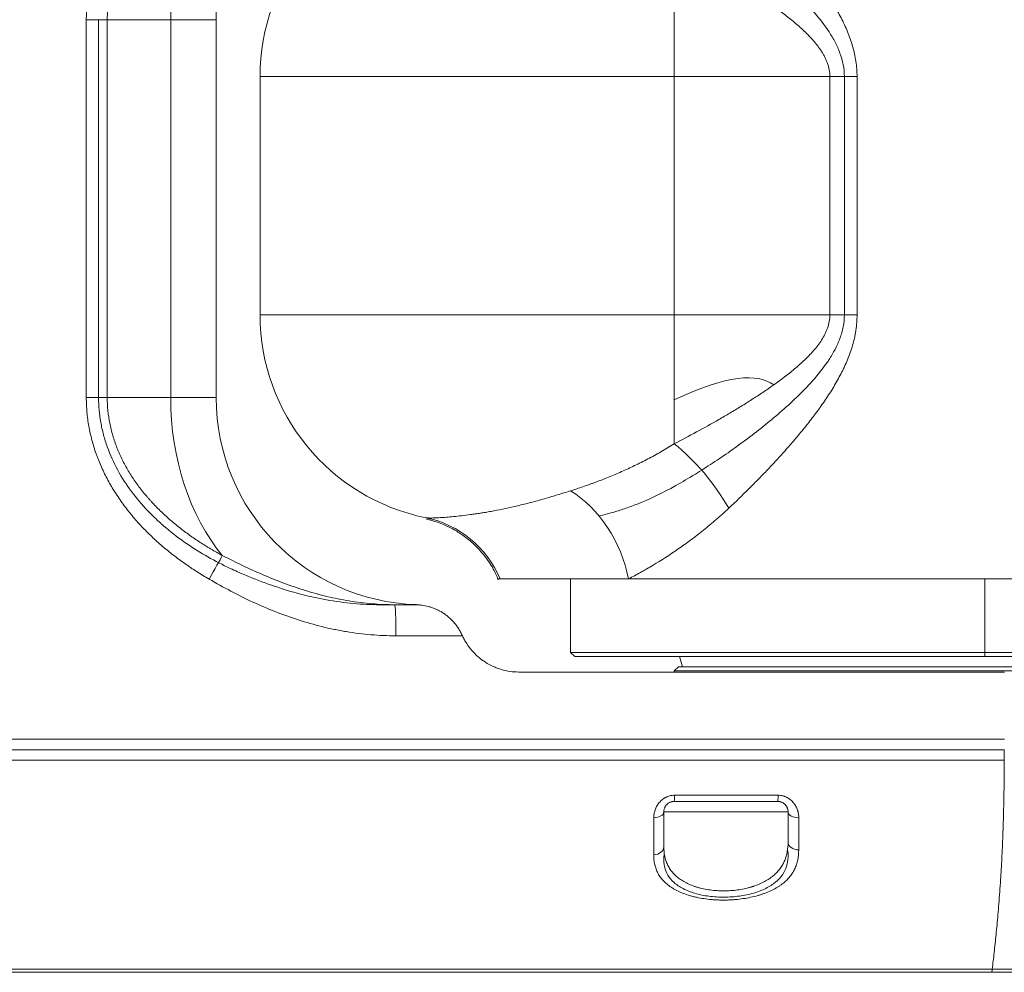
# Model space of a CAD drawing. Header units: millimetres. Extents: x 5437 to 18441, y -4466 to 3128.
# Tile 457 of 497: x 15254 to 15269, y -899 to -884. Entities that reach past the tile are written whole.
import ezdxf

# ---------------------------------------------------------------- set-up
doc = ezdxf.new("R2010")
doc.units = ezdxf.units.MM
doc.layers.add('1轮廓实线层', color=7, linetype='Continuous', lineweight=18)

# ---------------------------------------------------------------- blocks, each defined once
blk = doc.blocks.new('MR07S-930')
at = {"layer": '1轮廓实线层'}
for p, q in [((7061.26, -5728.736), (7061.26, -5716.276)), ((7006.504, -5723.236), (7004.481, -5723.236)), ((7004.481, -5759.736), (7004.481, -5723.236)), ((7005.666, -5759.736), (7005.666, -5723.236)), ((7006.504, -5723.236), (7006.504, -5759.736)), ((7012.629, -5723.236), (7006.504, -5723.236)), ((7017.022, -5723.236), (7012.629, -5723.236)), ((7012.629, -5723.236), (7012.629, -5759.736)), ((7017.022, -5759.736), (7017.022, -5723.236)), ((7021.26, -5728.736), (7021.26, -5751.736)), ((7021.26, -5751.736), (7021.26, -5728.736)), ((7061.26, -5728.736), (7021.26, -5728.736)), ((7076.293, -5728.736), (7061.26, -5728.736)), ((7061.26, -5728.736), (7061.26, -5751.736)), ((7076.293, -5751.736), (7076.293, -5728.736)), ((7076.293, -5728.736), (7078.919, -5728.736)), ((7077.695, -5751.736), (7077.695, -5728.736)), ((7078.919, -5728.736), (7078.919, -5751.736)), ((7021.26, -5751.736), (7061.26, -5751.736)), ((7061.26, -5751.736), (7061.26, -5764.196)), ((7061.26, -5751.736), (7076.293, -5751.736)), ((7076.293, -5751.736), (7078.919, -5751.736)), ((7006.504, -5759.736), (7004.481, -5759.736)), ((7006.504, -5759.736), (7012.629, -5759.736)), ((7017.022, -5759.736), (7012.629, -5759.736)), ((7044.446, -5777.236), (7044.26, -5777.236)), ((7056.85, -5777.236), (7044.446, -5777.236)), ((7051.26, -5777.236), (7051.26, -5784.336)), ((7138.26, -5777.236), (7056.85, -5777.236)), ((7091.26, -5784.336), (7091.26, -5777.236)), ((7032.834, -5779.736), (7036.234, -5779.736)), ((7034.273, -5779.736), (7036.222, -5779.736)), ((7040.806, -5782.736), (7034.379, -5782.736)), ((7051.26, -5784.336), (7051.66, -5784.736)), ((7091.26, -5784.336), (7051.26, -5784.336)), ((7091.26, -5784.736), (7051.66, -5784.736)), ((7061.76, -5784.736), (7062.06, -5785.736)), ((7091.26, -5784.736), (7091.26, -5784.336)), ((7091.26, -5784.336), (7131.26, -5784.336)), ((7091.26, -5784.736), (7130.86, -5784.736)), ((7046.26, -5786.236), (7093.148, -5786.236)), ((7061.26, -5786.136), (7061.66, -5785.736)), ((7061.26, -5786.236), (7061.26, -5786.136)), ((7121.26, -5786.136), (7061.26, -5786.136)), ((7061.66, -5785.736), (7120.86, -5785.736)), ((6890.257, -5793.736), (7093.143, -5793.736)), ((6890.259, -5793.735), (7093.147, -5793.735)), ((7093.143, -5793.736), (7093.143, -5794.736)), ((7093.143, -5794.736), (6890.257, -5794.736)), ((7072.26, -5799.736), (7060.26, -5799.736)), ((7091.981, -5814.921), (6890.304, -5814.921)), ((7091.904, -5815.236), (7107.281, -5815.236))]:
    blk.add_line(p, q, dxfattribs=at)
for centre, start, end in [((7037.022, -5723.236), 113.15582, 180), ((7041.26, -5728.736), 101.51118, 180), ((7041.26, -5751.736), 180, 258.48882), ((7037.022, -5759.736), 180, 268.15867)]:
    blk.add_arc(centre, 20, start, end, dxfattribs=at)
for centre, major_axis, ratio, start_param, end_param in [((7026.771, -5723.236), (0, -20), 0.707107, 3.845978, 4.712389), ((7026.771, -5759.736), (0, 20), 0.707107, 1.570796, 2.437208), ((7061.26, -5770.426), (-6.136, 7.896), 0.439103, 4.383525, 5.22668), ((7049.529, -5777.236), (-3.921, 9.199), 0.703077, 4.421208, 5.507933), ((7035.273, -5781.132), (1.996, 9.799), 0.99506, 5.312673, 6.283185), ((7016.239, -5777.262), (1.507, 2.594), 0.029071, 4.729269, 5.807338), ((7034.273, -5782.736), (0, 3), 0.035154, 4.712389, 6.283185), ((7061.26, -5797.736), (0, 1), 0.037459, 3.141593, 4.30311), ((7071.26, -5797.736), (0, -1), 0.038314, 0, 1.161517), ((7059.26, -5799.736), (-1, 0), 0.569491, 1.601462, 3.141593), ((7073.26, -5799.736), (-1, 0), 0.569508, 0, 1.602447), ((7073.26, -5802.658), (-1, 0), 0.75218, 0, 1.596178), ((7059.26, -5803.108), (-1, 0), 0.772383, 1.594501, 3.141593)]:
    blk.add_ellipse(centre, major_axis=major_axis, ratio=ratio, start_param=start_param, end_param=end_param, dxfattribs=at)
for points, knots in [([(7004.481, -5723.236), (7004.481, -5723.002), (7004.486, -5722.769), (7004.501, -5722.419), (7004.508, -5722.303), (7004.523, -5722.07), (7004.533, -5721.953), (7004.584, -5721.373), (7004.646, -5720.914), (7004.807, -5720.006), (7004.907, -5719.556), (7005.144, -5718.667), (7005.282, -5718.226), (7005.514, -5717.573), (7005.638, -5717.248), (7005.771, -5716.925), (7005.839, -5716.765), (7005.885, -5716.657), (7006.121, -5716.125), (7006.352, -5715.658), (7006.792, -5714.847), (7007.025, -5714.45), (7007.519, -5713.674), (7007.779, -5713.294), (7008.324, -5712.552), (7008.609, -5712.188), (7009.054, -5711.655), (7009.206, -5711.479), (7009.399, -5711.262), (7009.438, -5711.219), (7009.515, -5711.132), (7009.633, -5711.003), (7009.751, -5710.876), (7010.148, -5710.454), (7010.474, -5710.127), (7011.141, -5709.492), (7011.483, -5709.185), (7012.18, -5708.588), (7012.536, -5708.298), (7013.262, -5707.736), (7013.631, -5707.464), (7014.76, -5706.671), (7015.538, -5706.175), (7016.34, -5705.71)], [0, 0, 0, 0, 0.03125, 0.03125, 0.046875, 0.046875, 0.0625, 0.0625, 0.125, 0.125, 0.1875, 0.1875, 0.25, 0.25, 0.28125, 0.296875, 0.296875, 0.304688, 0.3125, 0.375, 0.375, 0.4375, 0.4375, 0.5, 0.5, 0.5625, 0.5625, 0.59375, 0.59375, 0.601563, 0.601563, 0.609375, 0.625, 0.625, 0.6875, 0.6875, 0.75, 0.75, 0.8125, 0.8125, 0.875, 0.875, 1, 1, 1, 1]), ([(7017.613, -5707.996), (7016.885, -5708.388), (7016.176, -5708.806), (7015.144, -5709.476), (7014.805, -5709.706), (7014.138, -5710.182), (7013.81, -5710.427), (7013.166, -5710.934), (7012.85, -5711.195), (7012.23, -5711.735), (7011.927, -5712.014), (7011.482, -5712.446), (7011.335, -5712.592), (7011.118, -5712.816), (7011.047, -5712.891), (7010.904, -5713.042), (7010.552, -5713.421), (7010.215, -5713.812), (7009.699, -5714.454), (7009.451, -5714.782), (7008.98, -5715.455), (7008.756, -5715.8), (7008.334, -5716.508), (7008.136, -5716.871), (7007.905, -5717.337), (7007.86, -5717.431), (7007.794, -5717.572), (7007.772, -5717.62), (7007.728, -5717.715), (7007.621, -5717.952), (7007.521, -5718.191), (7007.294, -5718.769), (7007.159, -5719.159), (7006.926, -5719.948), (7006.828, -5720.348), (7006.668, -5721.158), (7006.607, -5721.568), (7006.561, -5722.035), (7006.556, -5722.087), (7006.547, -5722.191), (7006.543, -5722.243), (7006.531, -5722.4), (7006.512, -5722.713), (7006.504, -5723.027), (7006.504, -5723.236)], [0, 0, 0, 0, 0.125, 0.125, 0.1875, 0.1875, 0.25, 0.25, 0.3125, 0.3125, 0.375, 0.375, 0.40625, 0.40625, 0.421875, 0.421875, 0.4375, 0.5, 0.5, 0.5625, 0.5625, 0.625, 0.625, 0.6875, 0.6875, 0.703125, 0.703125, 0.710937, 0.710937, 0.71875, 0.75, 0.75, 0.8125, 0.8125, 0.875, 0.875, 0.9375, 0.9375, 0.945312, 0.945312, 0.953125, 0.953125, 0.96875, 1, 1, 1, 1]), ([(7066.523, -5710.046), (7067.18, -5710.665), (7067.836, -5711.299), (7068.653, -5712.112), (7068.816, -5712.275), (7069.142, -5712.604), (7069.304, -5712.769), (7069.792, -5713.269), (7070.115, -5713.605), (7070.757, -5714.284), (7071.076, -5714.627), (7071.71, -5715.321), (7072.024, -5715.672), (7072.647, -5716.382), (7072.955, -5716.742), (7073.564, -5717.47), (7073.865, -5717.839), (7074.458, -5718.589), (7074.749, -5718.969), (7075.32, -5719.743), (7075.6, -5720.136), (7076.143, -5720.94), (7076.407, -5721.351), (7076.724, -5721.877), (7076.787, -5721.982), (7076.91, -5722.195), (7076.971, -5722.302), (7077.151, -5722.623), (7077.268, -5722.839), (7077.604, -5723.494), (7077.812, -5723.939), (7078.093, -5724.622), (7078.181, -5724.853), (7078.304, -5725.203), (7078.363, -5725.379), (7078.418, -5725.557), (7078.455, -5725.676), (7078.472, -5725.736), (7078.627, -5726.275), (7078.735, -5726.76), (7078.881, -5727.739), (7078.919, -5728.235), (7078.919, -5728.736)], [0, 0, 0, 0, 0.125, 0.125, 0.15625, 0.15625, 0.1875, 0.1875, 0.25, 0.25, 0.3125, 0.3125, 0.375, 0.375, 0.4375, 0.4375, 0.5, 0.5, 0.5625, 0.5625, 0.625, 0.625, 0.6875, 0.6875, 0.703125, 0.703125, 0.71875, 0.71875, 0.75, 0.75, 0.8125, 0.8125, 0.84375, 0.84375, 0.859375, 0.867187, 0.867187, 0.875, 0.875, 0.9375, 0.9375, 1, 1, 1, 1]), ([(7077.695, -5728.736), (7077.695, -5727.947), (7077.54, -5727.193), (7077.139, -5726.098), (7076.978, -5725.744), (7076.623, -5725.064), (7076.427, -5724.736), (7075.802, -5723.781), (7075.33, -5723.177), (7074.346, -5722.037), (7073.833, -5721.5), (7072.256, -5719.949), (7071.156, -5718.999), (7069.481, -5717.649), (7068.917, -5717.212), (7067.786, -5716.365), (7067.222, -5715.956), (7065.537, -5714.774), (7064.422, -5714.041), (7062.626, -5712.936), (7061.935, -5712.53), (7061.251, -5712.147)], [0, 0, 0, 0, 0.08878, 0.08878, 0.133171, 0.133171, 0.177561, 0.177561, 0.266341, 0.266341, 0.355122, 0.355122, 0.532683, 0.532683, 0.621463, 0.621463, 0.710244, 0.710244, 0.887805, 0.887805, 1, 1, 1, 1]), ([(7076.293, -5728.736), (7076.293, -5728.295), (7076.213, -5727.87), (7076.051, -5727.405), (7076.032, -5727.353), (7075.993, -5727.251), (7075.931, -5727.099), (7075.861, -5726.951), (7075.787, -5726.804), (7075.762, -5726.756), (7075.71, -5726.659), (7075.683, -5726.612), (7075.602, -5726.471), (7075.546, -5726.378), (7075.371, -5726.106), (7075.247, -5725.932), (7074.988, -5725.592), (7074.852, -5725.427), (7074.572, -5725.105), (7074.427, -5724.948), (7074.13, -5724.641), (7073.978, -5724.49), (7073.784, -5724.306), (7073.745, -5724.269), (7073.667, -5724.196), (7073.627, -5724.159), (7073.509, -5724.051), (7073.429, -5723.979), (7073.189, -5723.766), (7073.028, -5723.628), (7072.539, -5723.219), (7072.207, -5722.956), (7071.536, -5722.444), (7071.196, -5722.196), (7070.511, -5721.71), (7070.166, -5721.473), (7069.471, -5721.008), (7069.121, -5720.779), (7068.418, -5720.331), (7068.065, -5720.11), (7067.357, -5719.675), (7067.001, -5719.461), (7066.288, -5719.039), (7065.931, -5718.831), (7065.394, -5718.522), (7065.214, -5718.42), (7064.855, -5718.216), (7064.676, -5718.115), (7064.136, -5717.814), (7063.777, -5717.616), (7062.698, -5717.029), (7061.979, -5716.648), (7061.26, -5716.276)], [0, 0, 0, 0, 0.0625, 0.0625, 0.070313, 0.070313, 0.078125, 0.09375, 0.09375, 0.101563, 0.101563, 0.109375, 0.109375, 0.125, 0.125, 0.15625, 0.15625, 0.1875, 0.1875, 0.21875, 0.21875, 0.25, 0.25, 0.257813, 0.257813, 0.265625, 0.265625, 0.28125, 0.28125, 0.3125, 0.3125, 0.375, 0.375, 0.4375, 0.4375, 0.5, 0.5, 0.5625, 0.5625, 0.625, 0.625, 0.6875, 0.6875, 0.75, 0.75, 0.78125, 0.78125, 0.8125, 0.8125, 0.875, 0.875, 1, 1, 1, 1]), ([(7061.26, -5764.196), (7061.98, -5763.823), (7062.699, -5763.442), (7064.136, -5762.66), (7064.853, -5762.26), (7065.926, -5761.644), (7066.283, -5761.436), (7066.995, -5761.014), (7067.351, -5760.8), (7068.06, -5760.365), (7068.413, -5760.144), (7069.117, -5759.695), (7069.468, -5759.466), (7070.166, -5758.999), (7070.513, -5758.76), (7071.03, -5758.394), (7071.201, -5758.27), (7071.457, -5758.082), (7071.543, -5758.019), (7071.713, -5757.892), (7071.798, -5757.828), (7072.22, -5757.506), (7072.553, -5757.242), (7073.042, -5756.832), (7073.203, -5756.693), (7073.522, -5756.41), (7073.679, -5756.266), (7073.988, -5755.972), (7074.139, -5755.821), (7074.362, -5755.59), (7074.436, -5755.512), (7074.581, -5755.354), (7074.653, -5755.274), (7074.864, -5755.03), (7075, -5754.864), (7075.259, -5754.524), (7075.382, -5754.35), (7075.611, -5753.99), (7075.718, -5753.805), (7075.863, -5753.517), (7075.909, -5753.419), (7075.973, -5753.27), (7075.993, -5753.219), (7076.033, -5753.118), (7076.052, -5753.066), (7076.213, -5752.602), (7076.293, -5752.176), (7076.293, -5751.736)], [0, 0, 0, 0, 0.125, 0.125, 0.25, 0.25, 0.3125, 0.3125, 0.375, 0.375, 0.4375, 0.4375, 0.5, 0.5, 0.5625, 0.5625, 0.59375, 0.59375, 0.609375, 0.609375, 0.625, 0.625, 0.6875, 0.6875, 0.71875, 0.71875, 0.75, 0.75, 0.78125, 0.78125, 0.796875, 0.796875, 0.8125, 0.8125, 0.84375, 0.84375, 0.875, 0.875, 0.90625, 0.90625, 0.921875, 0.921875, 0.929687, 0.929687, 0.9375, 0.9375, 1, 1, 1, 1]), ([(7061.421, -5768.229), (7062.042, -5767.879), (7062.669, -5767.509), (7063.856, -5766.779), (7064.413, -5766.425), (7065.536, -5765.686), (7066.104, -5765.301), (7067.798, -5764.111), (7068.923, -5763.272), (7071.142, -5761.485), (7072.238, -5760.538), (7073.818, -5758.988), (7074.333, -5758.449), (7075.323, -5757.303), (7075.793, -5756.703), (7076.422, -5755.745), (7076.619, -5755.415), (7076.978, -5754.729), (7077.137, -5754.377), (7077.404, -5753.653), (7077.511, -5753.281), (7077.658, -5752.511), (7077.695, -5752.123), (7077.695, -5751.736)], [0, 0, 0, 0, 0.102769, 0.102769, 0.192497, 0.192497, 0.282224, 0.282224, 0.46168, 0.46168, 0.641136, 0.641136, 0.730863, 0.730863, 0.820591, 0.820591, 0.865455, 0.865455, 0.910319, 0.910319, 0.955183, 0.955183, 1, 1, 1, 1]), ([(7078.919, -5751.736), (7078.919, -5752.236), (7078.881, -5752.731), (7078.789, -5753.346), (7078.769, -5753.469), (7078.724, -5753.714), (7078.699, -5753.836), (7078.619, -5754.2), (7078.557, -5754.44), (7078.352, -5755.152), (7078.188, -5755.616), (7077.908, -5756.299), (7077.809, -5756.525), (7077.654, -5756.86), (7077.601, -5756.971), (7077.492, -5757.193), (7077.437, -5757.303), (7077.156, -5757.851), (7076.915, -5758.278), (7076.411, -5759.115), (7076.147, -5759.525), (7075.739, -5760.13), (7075.6, -5760.33), (7075.389, -5760.628), (7075.318, -5760.727), (7075.176, -5760.924), (7075.104, -5761.022), (7074.744, -5761.51), (7074.45, -5761.893), (7073.854, -5762.646), (7073.552, -5763.016), (7072.941, -5763.747), (7072.632, -5764.107), (7072.009, -5764.817), (7071.695, -5765.167), (7071.062, -5765.86), (7070.744, -5766.202), (7070.104, -5766.879), (7069.782, -5767.213), (7069.136, -5767.874), (7068.812, -5768.202), (7067.836, -5769.173), (7067.181, -5769.806), (7066.523, -5770.426)], [0, 0, 0, 0, 0.0625, 0.0625, 0.078125, 0.078125, 0.09375, 0.09375, 0.125, 0.125, 0.1875, 0.1875, 0.21875, 0.21875, 0.234375, 0.234375, 0.25, 0.25, 0.3125, 0.3125, 0.375, 0.375, 0.40625, 0.40625, 0.421875, 0.421875, 0.4375, 0.4375, 0.5, 0.5, 0.5625, 0.5625, 0.625, 0.625, 0.6875, 0.6875, 0.75, 0.75, 0.8125, 0.8125, 0.875, 0.875, 1, 1, 1, 1]), ([(7016.34, -5777.262), (7015.939, -5777.029), (7015.542, -5776.788), (7015.053, -5776.476), (7014.956, -5776.413), (7014.762, -5776.286), (7014.472, -5776.094), (7014.186, -5775.898), (7013.62, -5775.499), (7013.249, -5775.226), (7012.522, -5774.662), (7012.166, -5774.372), (7011.469, -5773.775), (7011.128, -5773.468), (7010.463, -5772.834), (7010.139, -5772.509), (7009.507, -5771.837), (7009.2, -5771.491), (7008.828, -5771.046), (7008.755, -5770.956), (7008.645, -5770.82), (7008.608, -5770.775), (7008.536, -5770.684), (7008.356, -5770.456), (7008.18, -5770.225), (7007.77, -5769.664), (7007.509, -5769.283), (7007.015, -5768.504), (7006.781, -5768.107), (7006.343, -5767.295), (7006.138, -5766.881), (7005.855, -5766.246), (7005.764, -5766.033), (7005.634, -5765.708), (7005.592, -5765.599), (7005.509, -5765.381), (7005.469, -5765.272), (7005.275, -5764.725), (7005.138, -5764.284), (7004.902, -5763.394), (7004.803, -5762.946), (7004.643, -5762.042), (7004.583, -5761.586), (7004.501, -5760.667), (7004.481, -5760.203), (7004.481, -5759.736)], [0, 0, 0, 0, 0.0625, 0.0625, 0.078125, 0.078125, 0.09375, 0.125, 0.125, 0.1875, 0.1875, 0.25, 0.25, 0.3125, 0.3125, 0.375, 0.375, 0.4375, 0.4375, 0.453125, 0.453125, 0.460937, 0.460937, 0.46875, 0.5, 0.5, 0.5625, 0.5625, 0.625, 0.625, 0.6875, 0.6875, 0.71875, 0.71875, 0.734375, 0.734375, 0.75, 0.75, 0.8125, 0.8125, 0.875, 0.875, 0.9375, 0.9375, 1, 1, 1, 1]), ([(7005.666, -5759.736), (7005.666, -5760.534), (7005.735, -5761.329), (7005.946, -5762.528), (7006.036, -5762.933), (7006.248, -5763.726), (7006.37, -5764.116), (7006.783, -5765.269), (7007.121, -5766.014), (7007.912, -5767.461), (7008.358, -5768.15), (7009.329, -5769.456), (7009.856, -5770.075), (7010.701, -5770.961), (7010.992, -5771.248), (7011.591, -5771.809), (7011.899, -5772.082), (7013.465, -5773.4), (7014.806, -5774.313), (7016.924, -5775.516), (7017.647, -5775.889), (7018.619, -5776.344), (7018.852, -5776.449), (7019.087, -5776.553)], [0, 0, 0, 0, 0.105501, 0.105501, 0.159302, 0.159302, 0.213103, 0.213103, 0.320706, 0.320706, 0.428309, 0.428309, 0.535912, 0.535912, 0.589713, 0.589713, 0.643514, 0.643514, 0.85872, 0.85872, 0.966323, 0.966323, 1, 1, 1, 1]), ([(7006.504, -5759.736), (7006.504, -5760.155), (7006.525, -5760.57), (7006.606, -5761.391), (7006.665, -5761.798), (7006.823, -5762.603), (7006.921, -5763.002), (7007.152, -5763.792), (7007.286, -5764.183), (7007.476, -5764.667), (7007.516, -5764.764), (7007.596, -5764.957), (7007.637, -5765.053), (7007.764, -5765.338), (7007.852, -5765.526), (7008.127, -5766.084), (7008.324, -5766.446), (7008.746, -5767.154), (7008.969, -5767.5), (7009.441, -5768.176), (7009.689, -5768.506), (7010.079, -5768.99), (7010.212, -5769.15), (7010.415, -5769.387), (7010.483, -5769.465), (7010.621, -5769.621), (7010.69, -5769.698), (7011.04, -5770.08), (7011.327, -5770.376), (7011.917, -5770.949), (7012.219, -5771.227), (7012.837, -5771.766), (7013.153, -5772.028), (7013.797, -5772.535), (7014.125, -5772.781), (7014.793, -5773.258), (7015.133, -5773.489), (7015.651, -5773.825), (7015.913, -5773.991), (7016.177, -5774.153), (7016.354, -5774.26), (7016.443, -5774.313), (7016.888, -5774.576), (7017.249, -5774.78), (7017.613, -5774.976)], [0, 0, 0, 0, 0.0625, 0.0625, 0.125, 0.125, 0.1875, 0.1875, 0.25, 0.25, 0.265625, 0.265625, 0.28125, 0.28125, 0.3125, 0.3125, 0.375, 0.375, 0.4375, 0.4375, 0.5, 0.5, 0.53125, 0.53125, 0.546875, 0.546875, 0.5625, 0.5625, 0.625, 0.625, 0.6875, 0.6875, 0.75, 0.75, 0.8125, 0.8125, 0.875, 0.875, 0.90625, 0.921875, 0.921875, 0.9375, 0.9375, 1, 1, 1, 1]), ([(7051.255, -5768.736), (7051.648, -5768.611), (7052.047, -5768.479), (7052.653, -5768.27), (7052.856, -5768.199), (7053.163, -5768.089), (7053.266, -5768.051), (7053.471, -5767.976), (7053.985, -5767.786), (7054.503, -5767.584), (7055.335, -5767.246), (7055.754, -5767.069), (7056.594, -5766.698), (7057.015, -5766.504), (7057.861, -5766.098), (7058.285, -5765.885), (7059.134, -5765.44), (7059.559, -5765.208), (7060.41, -5764.72), (7060.835, -5764.464), (7061.26, -5764.196)], [0, 0, 0, 0, 0.125, 0.125, 0.1875, 0.1875, 0.21875, 0.21875, 0.25, 0.375, 0.375, 0.5, 0.5, 0.625, 0.625, 0.75, 0.75, 0.875, 0.875, 1, 1, 1, 1]), ([(7054.002, -5771.166), (7054.43, -5771.067), (7054.869, -5770.953), (7055.687, -5770.716), (7056.062, -5770.598), (7056.827, -5770.339), (7057.218, -5770.197), (7058.859, -5769.557), (7060.134, -5768.959), (7061.421, -5768.229)], [0, 0, 0, 0, 0.191813, 0.191813, 0.348777, 0.348777, 0.505741, 0.505741, 1, 1, 1, 1]), ([(7037.269, -5771.334), (7037.318, -5771.344), (7037.383, -5771.351), (7037.487, -5771.356), (7037.509, -5771.357), (7037.555, -5771.359), (7037.627, -5771.361), (7037.708, -5771.362), (7037.883, -5771.361), (7038.15, -5771.355), (7038.481, -5771.339), (7038.844, -5771.317), (7039.041, -5771.304), (7039.467, -5771.27), (7039.695, -5771.25), (7040.183, -5771.203), (7040.442, -5771.176), (7040.991, -5771.113), (7041.28, -5771.077), (7041.661, -5771.026), (7041.738, -5771.015), (7041.893, -5770.993), (7042.13, -5770.959), (7042.373, -5770.922), (7042.622, -5770.883), (7042.706, -5770.869), (7042.875, -5770.842), (7042.96, -5770.828), (7043.219, -5770.784), (7043.394, -5770.753), (7043.928, -5770.656), (7044.296, -5770.585), (7045.053, -5770.429), (7045.443, -5770.343), (7046.246, -5770.157), (7046.659, -5770.056), (7047.509, -5769.838), (7047.946, -5769.721), (7048.845, -5769.469), (7049.307, -5769.335), (7050.259, -5769.048), (7050.75, -5768.896), (7051.255, -5768.736)], [0, 0, 0, 0, 0.0625, 0.0625, 0.078125, 0.078125, 0.09375, 0.125, 0.125, 0.1875, 0.25, 0.25, 0.3125, 0.3125, 0.375, 0.375, 0.4375, 0.4375, 0.5, 0.5, 0.515625, 0.515625, 0.53125, 0.5625, 0.5625, 0.578125, 0.578125, 0.59375, 0.59375, 0.625, 0.625, 0.6875, 0.6875, 0.75, 0.75, 0.8125, 0.8125, 0.875, 0.875, 0.9375, 0.9375, 1, 1, 1, 1]), ([(7066.523, -5770.426), (7066.123, -5770.804), (7065.719, -5771.167), (7064.91, -5771.869), (7064.504, -5772.207), (7063.69, -5772.86), (7063.282, -5773.174), (7062.467, -5773.78), (7062.059, -5774.072), (7060.837, -5774.916), (7060.024, -5775.436), (7059.018, -5776.037), (7058.817, -5776.155), (7058.567, -5776.299), (7058.517, -5776.328), (7058.417, -5776.385), (7058.267, -5776.47), (7057.722, -5776.776), (7057.234, -5777.037), (7056.85, -5777.236)], [0, 0, 0, 0, 0.125, 0.125, 0.25, 0.25, 0.375, 0.375, 0.5, 0.5, 0.75, 0.75, 0.8125, 0.8125, 0.828125, 0.828125, 0.84375, 0.875, 1, 1, 1, 1]), ([(7037.343, -5771.475), (7037.347, -5771.475), (7037.378, -5771.482), (7037.558, -5771.521), (7037.891, -5771.607), (7038.388, -5771.761), (7039.07, -5772.021), (7039.933, -5772.436), (7040.929, -5773.056), (7041.974, -5773.911), (7042.965, -5774.995), (7043.754, -5776.148), (7044.126, -5776.964), (7044.261, -5777.318)], [0, 0, 0, 0, 0.036292, 0.131585, 0.210549, 0.282572, 0.353465, 0.436501, 0.539171, 0.652978, 0.775564, 0.906316, 1, 1, 1, 1]), ([(7017.613, -5774.976), (7018.262, -5775.308), (7018.913, -5775.632), (7020.225, -5776.257), (7020.885, -5776.558), (7022.217, -5777.13), (7022.888, -5777.401), (7024.244, -5777.907), (7024.929, -5778.142), (7026.314, -5778.57), (7027.014, -5778.764), (7028.432, -5779.103), (7029.15, -5779.249), (7030.241, -5779.429), (7030.605, -5779.482), (7031.335, -5779.573), (7031.701, -5779.611), (7032.8, -5779.704), (7033.535, -5779.736), (7034.273, -5779.736)], [0, 0, 0, 0, 0.125, 0.125, 0.25, 0.25, 0.375, 0.375, 0.5, 0.5, 0.625, 0.625, 0.75, 0.75, 0.8125, 0.8125, 0.875, 0.875, 1, 1, 1, 1]), ([(7019.087, -5776.553), (7019.465, -5776.719), (7019.845, -5776.88), (7021.034, -5777.367), (7021.847, -5777.674), (7024.31, -5778.511), (7025.982, -5778.959), (7028.547, -5779.421), (7029.413, -5779.54), (7031.139, -5779.698), (7031.988, -5779.737), (7032.834, -5779.736)], [0, 0, 0, 0, 0.086787, 0.086787, 0.27038, 0.27038, 0.637566, 0.637566, 0.821159, 0.821159, 1, 1, 1, 1]), ([(7034.379, -5782.736), (7033.575, -5782.736), (7032.773, -5782.701), (7031.177, -5782.566), (7030.381, -5782.466), (7029.49, -5782.317), (7029.391, -5782.3), (7029.193, -5782.266), (7028.897, -5782.212), (7028.21, -5782.077), (7027.627, -5781.945), (7026.47, -5781.661), (7025.709, -5781.444), (7024.206, -5780.961), (7023.464, -5780.695), (7021.998, -5780.117), (7021.273, -5779.805), (7019.84, -5779.141), (7019.131, -5778.789), (7017.726, -5778.05), (7017.03, -5777.663), (7016.34, -5777.262)], [0, 0, 0, 0, 0.125, 0.125, 0.25, 0.25, 0.265625, 0.265625, 0.28125, 0.3125, 0.375, 0.375, 0.5, 0.5, 0.625, 0.625, 0.75, 0.75, 0.875, 0.875, 1, 1, 1, 1]), ([(7040.785, -5782.69), (7040.729, -5782.565), (7040.668, -5782.443), (7040.538, -5782.207), (7040.469, -5782.093), (7040.359, -5781.926), (7040.321, -5781.871), (7040.263, -5781.791), (7040.243, -5781.764), (7040.204, -5781.711), (7040.184, -5781.685), (7040.082, -5781.555), (7039.998, -5781.456), (7039.826, -5781.268), (7039.738, -5781.178), (7039.556, -5781.007), (7039.463, -5780.926), (7039.32, -5780.811), (7039.272, -5780.773), (7039.174, -5780.7), (7039.125, -5780.664), (7038.977, -5780.562), (7038.878, -5780.498), (7038.677, -5780.378), (7038.575, -5780.323), (7038.37, -5780.219), (7038.267, -5780.172), (7038.058, -5780.084), (7037.953, -5780.043), (7037.793, -5779.989), (7037.74, -5779.971), (7037.632, -5779.938), (7037.579, -5779.923), (7037.31, -5779.85), (7037.094, -5779.808), (7036.768, -5779.765), (7036.66, -5779.754), (7036.496, -5779.743), (7036.414, -5779.739), (7036.318, -5779.737), (7036.277, -5779.736), (7036.25, -5779.736), (7036.236, -5779.736), (7036.222, -5779.736)], [0, 0, 0, 0, 0.0625, 0.0625, 0.125, 0.125, 0.15625, 0.15625, 0.171875, 0.171875, 0.1875, 0.1875, 0.25, 0.25, 0.3125, 0.3125, 0.375, 0.375, 0.40625, 0.40625, 0.4375, 0.4375, 0.5, 0.5, 0.5625, 0.5625, 0.625, 0.625, 0.6875, 0.6875, 0.71875, 0.71875, 0.75, 0.75, 0.875, 0.875, 0.9375, 0.9375, 0.96875, 0.984375, 0.992187, 0.992187, 1, 1, 1, 1]), ([(7036.263, -5779.735), (7036.272, -5779.735), (7036.281, -5779.734), (7036.309, -5779.733), (7036.341, -5779.73), (7036.371, -5779.727), (7036.377, -5779.726), (7036.378, -5779.726), (7036.378, -5779.726), (7036.378, -5779.726)], [0, 0, 0, 0, 0.124266, 0.124266, 0.409952, 0.695638, 0.981323, 0.981323, 1, 1, 1, 1]), ([(7046.26, -5786.236), (7045.972, -5786.236), (7045.688, -5786.215), (7045.126, -5786.135), (7044.849, -5786.075), (7044.507, -5785.974), (7044.438, -5785.953), (7044.302, -5785.908), (7044.234, -5785.884), (7044.033, -5785.809), (7043.901, -5785.754), (7043.512, -5785.577), (7043.263, -5785.442), (7042.904, -5785.212), (7042.787, -5785.131), (7042.615, -5785.002), (7042.558, -5784.958), (7042.446, -5784.868), (7042.391, -5784.822), (7042.12, -5784.589), (7041.919, -5784.388), (7041.547, -5783.96), (7041.376, -5783.732), (7041.181, -5783.431), (7041.143, -5783.37), (7041.069, -5783.246), (7041.034, -5783.184), (7040.93, -5782.995), (7040.866, -5782.867), (7040.806, -5782.736)], [0, 0, 0, 0, 0.125, 0.125, 0.25, 0.25, 0.28125, 0.28125, 0.3125, 0.3125, 0.375, 0.375, 0.5, 0.5, 0.5625, 0.5625, 0.59375, 0.59375, 0.625, 0.625, 0.75, 0.75, 0.875, 0.875, 0.90625, 0.90625, 0.9375, 0.9375, 1, 1, 1, 1]), ([(7093.143, -5794.736), (7093.143, -5794.879), (7093.14, -5795.424), (7093.132, -5796.362), (7093.117, -5797.526), (7093.098, -5798.648), (7093.074, -5799.716), (7093.046, -5800.724), (7093.015, -5801.67), (7092.982, -5802.556), (7092.946, -5803.386), (7092.908, -5804.166), (7092.856, -5805.146), (7092.788, -5806.27), (7092.704, -5807.495), (7092.617, -5808.62), (7092.528, -5809.667), (7092.439, -5810.65), (7092.348, -5811.58), (7092.257, -5812.467), (7092.135, -5813.599), (7092.043, -5814.401), (7091.981, -5814.921)], [0, 0, 0, 0, 0.011689, 0.044645, 0.077604, 0.110562, 0.143521, 0.176475, 0.209433, 0.242384, 0.275337, 0.308285, 0.341234, 0.407114, 0.472993, 0.538871, 0.604749, 0.670625, 0.736501, 0.802377, 0.868252, 1, 1, 1, 1]), ([(7061.294, -5798.134), (7061.22, -5798.134), (7061.145, -5798.138), (7061.034, -5798.152), (7060.998, -5798.158), (7060.925, -5798.171), (7060.889, -5798.179), (7060.782, -5798.205), (7060.712, -5798.227), (7060.576, -5798.278), (7060.509, -5798.307), (7060.428, -5798.349), (7060.411, -5798.358), (7060.379, -5798.375), (7060.332, -5798.402), (7060.286, -5798.431), (7060.196, -5798.49), (7060.139, -5798.532), (7060.03, -5798.622), (7059.979, -5798.67), (7059.905, -5798.744), (7059.881, -5798.77), (7059.834, -5798.822), (7059.812, -5798.849), (7059.746, -5798.93), (7059.706, -5798.985), (7059.631, -5799.097), (7059.597, -5799.155), (7059.534, -5799.272), (7059.505, -5799.332), (7059.453, -5799.453), (7059.43, -5799.514), (7059.369, -5799.696), (7059.34, -5799.818), (7059.301, -5800.061), (7059.291, -5800.183), (7059.291, -5800.305)], [0, 0, 0, 0, 0.0625, 0.0625, 0.09375, 0.09375, 0.125, 0.125, 0.1875, 0.1875, 0.25, 0.25, 0.265625, 0.265625, 0.28125, 0.3125, 0.3125, 0.375, 0.375, 0.4375, 0.4375, 0.46875, 0.46875, 0.5, 0.5, 0.5625, 0.5625, 0.625, 0.625, 0.6875, 0.6875, 0.75, 0.75, 0.875, 0.875, 1, 1, 1, 1]), ([(7060.26, -5799.736), (7060.26, -5799.688), (7060.263, -5799.639), (7060.278, -5799.539), (7060.289, -5799.489), (7060.314, -5799.412), (7060.323, -5799.386), (7060.339, -5799.347), (7060.344, -5799.334), (7060.356, -5799.307), (7060.363, -5799.294), (7060.396, -5799.229), (7060.428, -5799.177), (7060.487, -5799.101), (7060.508, -5799.075), (7060.543, -5799.038), (7060.556, -5799.026), (7060.581, -5799.002), (7060.594, -5798.99), (7060.634, -5798.955), (7060.663, -5798.933), (7060.724, -5798.891), (7060.757, -5798.871), (7060.808, -5798.843), (7060.826, -5798.835), (7060.862, -5798.818), (7060.88, -5798.811), (7060.936, -5798.789), (7060.974, -5798.777), (7061.034, -5798.762), (7061.054, -5798.757), (7061.095, -5798.749), (7061.115, -5798.746), (7061.177, -5798.738), (7061.218, -5798.736), (7061.26, -5798.736)], [0, 0, 0, 0, 0.125, 0.125, 0.25, 0.25, 0.3125, 0.3125, 0.34375, 0.34375, 0.375, 0.375, 0.5, 0.5, 0.5625, 0.5625, 0.59375, 0.59375, 0.625, 0.625, 0.6875, 0.6875, 0.75, 0.75, 0.78125, 0.78125, 0.8125, 0.8125, 0.875, 0.875, 0.90625, 0.90625, 0.9375, 0.9375, 1, 1, 1, 1]), ([(7071.26, -5798.736), (7071.303, -5798.736), (7071.345, -5798.739), (7071.427, -5798.749), (7071.468, -5798.757), (7071.527, -5798.772), (7071.547, -5798.778), (7071.585, -5798.79), (7071.604, -5798.797), (7071.659, -5798.818), (7071.694, -5798.834), (7071.761, -5798.87), (7071.793, -5798.889), (7071.838, -5798.92), (7071.853, -5798.931), (7071.881, -5798.952), (7071.895, -5798.963), (7071.961, -5799.02), (7072.007, -5799.068), (7072.056, -5799.131), (7072.066, -5799.144), (7072.084, -5799.169), (7072.11, -5799.208), (7072.132, -5799.247), (7072.16, -5799.298), (7072.172, -5799.325), (7072.188, -5799.364), (7072.193, -5799.377), (7072.203, -5799.403), (7072.208, -5799.416), (7072.229, -5799.482), (7072.241, -5799.533), (7072.256, -5799.636), (7072.26, -5799.686), (7072.26, -5799.736)], [0, 0, 0, 0, 0.0625, 0.0625, 0.125, 0.125, 0.15625, 0.15625, 0.1875, 0.1875, 0.25, 0.25, 0.3125, 0.3125, 0.34375, 0.34375, 0.375, 0.375, 0.5, 0.5, 0.53125, 0.53125, 0.5625, 0.625, 0.625, 0.6875, 0.6875, 0.71875, 0.71875, 0.75, 0.75, 0.875, 0.875, 1, 1, 1, 1]), ([(7073.292, -5800.305), (7073.292, -5800.182), (7073.282, -5800.059), (7073.253, -5799.874), (7073.241, -5799.813), (7073.218, -5799.72), (7073.21, -5799.689), (7073.192, -5799.628), (7073.183, -5799.597), (7073.132, -5799.444), (7073.08, -5799.324), (7072.986, -5799.149), (7072.952, -5799.092), (7072.895, -5799.007), (7072.876, -5798.979), (7072.836, -5798.924), (7072.815, -5798.897), (7072.75, -5798.818), (7072.705, -5798.766), (7072.607, -5798.668), (7072.556, -5798.621), (7072.474, -5798.553), (7072.446, -5798.531), (7072.388, -5798.488), (7072.359, -5798.468), (7072.27, -5798.409), (7072.208, -5798.373), (7072.08, -5798.307), (7072.014, -5798.278), (7071.928, -5798.246), (7071.91, -5798.239), (7071.875, -5798.228), (7071.823, -5798.21), (7071.77, -5798.196), (7071.663, -5798.17), (7071.591, -5798.156), (7071.444, -5798.138), (7071.37, -5798.134), (7071.295, -5798.134)], [0, 0, 0, 0, 0.125, 0.125, 0.1875, 0.1875, 0.21875, 0.21875, 0.25, 0.25, 0.375, 0.375, 0.4375, 0.4375, 0.46875, 0.46875, 0.5, 0.5, 0.5625, 0.5625, 0.625, 0.625, 0.65625, 0.65625, 0.6875, 0.6875, 0.75, 0.75, 0.8125, 0.8125, 0.828125, 0.828125, 0.84375, 0.875, 0.875, 0.9375, 0.9375, 1, 1, 1, 1]), ([(7060.26, -5799.736), (7060.26, -5800.058), (7060.26, -5800.367), (7060.26, -5800.965), (7060.26, -5801.253), (7060.26, -5801.811), (7060.26, -5802.081), (7060.26, -5802.606), (7060.26, -5802.86), (7060.26, -5803.108)], [0, 0, 0, 0, 0.25, 0.25, 0.5, 0.5, 0.75, 0.75, 1, 1, 1, 1]), ([(7072.26, -5802.658), (7072.26, -5802.439), (7072.26, -5802.215), (7072.26, -5801.756), (7072.26, -5801.521), (7072.26, -5801.036), (7072.26, -5800.787), (7072.26, -5800.274), (7072.26, -5800.009), (7072.26, -5799.736)], [0, 0, 0, 0, 0.25, 0.25, 0.5, 0.5, 0.75, 0.75, 1, 1, 1, 1]), ([(7059.284, -5803.88), (7059.284, -5803.619), (7059.285, -5803.349), (7059.285, -5802.932), (7059.286, -5802.79), (7059.286, -5802.574), (7059.286, -5802.502), (7059.287, -5802.355), (7059.287, -5802.282), (7059.287, -5801.91), (7059.288, -5801.604), (7059.289, -5800.971), (7059.29, -5800.644), (7059.291, -5800.305)], [0, 0, 0, 0, 0.25, 0.25, 0.375, 0.375, 0.4375, 0.4375, 0.5, 0.5, 0.75, 0.75, 1, 1, 1, 1]), ([(7073.292, -5800.305), (7073.291, -5800.594), (7073.29, -5800.874), (7073.29, -5801.283), (7073.289, -5801.485), (7073.289, -5801.683), (7073.289, -5801.814), (7073.288, -5801.879), (7073.288, -5802.202), (7073.287, -5802.453), (7073.286, -5802.941), (7073.286, -5803.178), (7073.285, -5803.41)], [0, 0, 0, 0, 0.25, 0.25, 0.375, 0.4375, 0.4375, 0.5, 0.5, 0.75, 0.75, 1, 1, 1, 1]), ([(7060.26, -5803.108), (7060.26, -5803.419), (7060.286, -5803.718), (7060.351, -5804.042), (7060.358, -5804.078), (7060.375, -5804.149), (7060.4, -5804.256), (7060.431, -5804.36), (7060.497, -5804.565), (7060.55, -5804.698), (7060.671, -5804.958), (7060.741, -5805.085), (7060.859, -5805.269), (7060.901, -5805.33), (7060.967, -5805.42), (7060.99, -5805.45), (7061.036, -5805.509), (7061.06, -5805.538), (7061.181, -5805.682), (7061.287, -5805.793), (7061.517, -5806.005), (7061.641, -5806.107), (7061.841, -5806.253), (7061.911, -5806.3), (7062.019, -5806.37), (7062.055, -5806.393), (7062.129, -5806.438), (7062.167, -5806.46), (7062.357, -5806.568), (7062.517, -5806.649), (7062.854, -5806.8), (7063.031, -5806.869), (7063.262, -5806.949), (7063.309, -5806.964), (7063.404, -5806.994), (7063.452, -5807.009), (7063.597, -5807.052), (7063.695, -5807.079), (7063.993, -5807.155), (7064.196, -5807.198), (7064.614, -5807.27), (7064.828, -5807.3), (7065.102, -5807.328), (7065.158, -5807.333), (7065.268, -5807.342), (7065.434, -5807.354), (7065.6, -5807.363), (7065.932, -5807.373), (7066.154, -5807.373), (7066.488, -5807.362), (7066.599, -5807.356), (7066.766, -5807.345), (7066.822, -5807.34), (7066.934, -5807.331), (7066.989, -5807.326), (7067.267, -5807.297), (7067.484, -5807.267), (7067.909, -5807.194), (7068.117, -5807.151), (7068.421, -5807.075), (7068.522, -5807.048), (7068.671, -5807.006), (7068.745, -5806.983), (7068.818, -5806.96), (7068.867, -5806.945), (7068.891, -5806.937), (7069.109, -5806.865), (7069.294, -5806.795), (7069.647, -5806.645), (7069.815, -5806.564), (7070.135, -5806.392), (7070.287, -5806.301), (7070.503, -5806.155), (7070.574, -5806.105), (7070.676, -5806.028), (7070.71, -5806.002), (7070.776, -5805.95), (7070.808, -5805.924), (7070.967, -5805.79), (7071.084, -5805.68), (7071.301, -5805.451), (7071.4, -5805.333), (7071.582, -5805.088), (7071.664, -5804.962), (7071.757, -5804.798), (7071.775, -5804.765), (7071.81, -5804.699), (7071.861, -5804.599), (7071.907, -5804.498), (7071.992, -5804.293), (7072.041, -5804.154), (7072.123, -5803.871), (7072.156, -5803.727), (7072.235, -5803.284), (7072.26, -5802.978), (7072.26, -5802.658)], [0, 0, 0, 0, 0.0625, 0.0625, 0.070312, 0.070312, 0.078125, 0.09375, 0.09375, 0.125, 0.125, 0.15625, 0.15625, 0.171875, 0.171875, 0.179687, 0.179687, 0.1875, 0.1875, 0.21875, 0.21875, 0.25, 0.25, 0.265625, 0.265625, 0.273437, 0.273437, 0.28125, 0.28125, 0.3125, 0.3125, 0.34375, 0.34375, 0.351562, 0.351562, 0.359375, 0.359375, 0.375, 0.375, 0.40625, 0.40625, 0.4375, 0.4375, 0.445312, 0.445312, 0.453125, 0.46875, 0.46875, 0.5, 0.5, 0.515625, 0.515625, 0.523437, 0.523437, 0.53125, 0.53125, 0.5625, 0.5625, 0.59375, 0.59375, 0.609375, 0.609375, 0.617187, 0.621094, 0.621094, 0.625, 0.625, 0.65625, 0.65625, 0.6875, 0.6875, 0.71875, 0.71875, 0.734375, 0.734375, 0.742187, 0.742187, 0.75, 0.75, 0.78125, 0.78125, 0.8125, 0.8125, 0.84375, 0.84375, 0.851562, 0.851562, 0.859375, 0.875, 0.875, 0.90625, 0.90625, 0.9375, 0.9375, 1, 1, 1, 1]), ([(7073.285, -5803.41), (7073.285, -5803.75), (7073.255, -5804.073), (7073.159, -5804.537), (7073.119, -5804.688), (7073.021, -5804.984), (7072.962, -5805.129), (7072.86, -5805.341), (7072.823, -5805.411), (7072.764, -5805.515), (7072.744, -5805.55), (7072.702, -5805.618), (7072.681, -5805.653), (7072.57, -5805.822), (7072.472, -5805.952), (7072.255, -5806.204), (7072.137, -5806.325), (7071.88, -5806.559), (7071.742, -5806.672), (7071.554, -5806.808), (7071.516, -5806.835), (7071.438, -5806.888), (7071.398, -5806.915), (7071.277, -5806.993), (7071.195, -5807.043), (7070.94, -5807.191), (7070.761, -5807.283), (7070.386, -5807.456), (7070.189, -5807.537), (7069.881, -5807.65), (7069.775, -5807.687), (7069.614, -5807.739), (7069.532, -5807.765), (7069.449, -5807.79), (7069.393, -5807.806), (7069.365, -5807.814), (7069.111, -5807.886), (7068.881, -5807.943), (7068.41, -5808.043), (7068.17, -5808.086), (7067.679, -5808.159), (7067.428, -5808.188), (7067.14, -5808.213), (7067.108, -5808.216), (7067.044, -5808.221), (7066.948, -5808.229), (7066.723, -5808.243), (7066.531, -5808.252), (7066.146, -5808.263), (7065.891, -5808.263), (7065.508, -5808.252), (7065.381, -5808.247), (7065.19, -5808.236), (7065.095, -5808.23), (7064.999, -5808.222), (7064.936, -5808.217), (7064.904, -5808.215), (7064.62, -5808.19), (7064.373, -5808.16), (7063.89, -5808.088), (7063.655, -5808.045), (7063.31, -5807.97), (7063.197, -5807.943), (7063.029, -5807.9), (7062.973, -5807.885), (7062.863, -5807.855), (7062.809, -5807.839), (7062.54, -5807.76), (7062.334, -5807.69), (7061.942, -5807.539), (7061.755, -5807.457), (7061.532, -5807.348), (7061.488, -5807.325), (7061.402, -5807.28), (7061.359, -5807.257), (7061.232, -5807.186), (7061.151, -5807.138), (7060.915, -5806.99), (7060.769, -5806.887), (7060.499, -5806.67), (7060.374, -5806.557), (7060.202, -5806.38), (7060.147, -5806.32), (7060.043, -5806.196), (7059.993, -5806.134), (7059.853, -5805.943), (7059.771, -5805.813), (7059.626, -5805.544), (7059.564, -5805.406), (7059.485, -5805.192), (7059.449, -5805.084), (7059.419, -5804.973), (7059.399, -5804.899), (7059.39, -5804.862), (7059.348, -5804.673), (7059.323, -5804.52), (7059.291, -5804.205), (7059.283, -5804.045), (7059.284, -5803.88)], [0, 0, 0, 0, 0.0625, 0.0625, 0.09375, 0.09375, 0.125, 0.125, 0.140625, 0.140625, 0.148438, 0.148438, 0.15625, 0.15625, 0.1875, 0.1875, 0.21875, 0.21875, 0.25, 0.25, 0.257813, 0.257813, 0.265625, 0.265625, 0.28125, 0.28125, 0.3125, 0.3125, 0.34375, 0.34375, 0.359375, 0.359375, 0.367188, 0.371094, 0.371094, 0.375, 0.375, 0.40625, 0.40625, 0.4375, 0.4375, 0.46875, 0.46875, 0.472656, 0.472656, 0.476563, 0.484375, 0.5, 0.5, 0.53125, 0.53125, 0.546875, 0.546875, 0.554687, 0.558594, 0.558594, 0.5625, 0.5625, 0.59375, 0.59375, 0.625, 0.625, 0.640625, 0.640625, 0.648437, 0.648437, 0.65625, 0.65625, 0.6875, 0.6875, 0.71875, 0.71875, 0.726562, 0.726562, 0.734375, 0.734375, 0.75, 0.75, 0.78125, 0.78125, 0.8125, 0.8125, 0.828125, 0.828125, 0.84375, 0.84375, 0.875, 0.875, 0.90625, 0.90625, 0.921875, 0.929687, 0.929687, 0.9375, 0.9375, 0.96875, 0.96875, 1, 1, 1, 1]), ([(7072.215, -5803.377), (7072.249, -5803.621), (7072.265, -5803.86), (7072.251, -5804.407), (7072.204, -5804.707), (7072.029, -5805.277), (7071.899, -5805.549), (7071.544, -5806.067), (7071.323, -5806.306), (7070.79, -5806.747), (7070.472, -5806.952), (7069.764, -5807.305), (7069.372, -5807.457), (7068.721, -5807.648), (7068.496, -5807.704), (7068.037, -5807.801), (7067.802, -5807.842), (7067.323, -5807.908), (7067.077, -5807.933), (7066.578, -5807.968), (7066.329, -5807.978), (7065.833, -5807.98), (7065.585, -5807.973), (7065.093, -5807.942), (7064.847, -5807.918), (7064.371, -5807.856), (7064.14, -5807.817), (7063.69, -5807.724), (7063.47, -5807.669), (7062.838, -5807.484), (7062.46, -5807.334), (7061.951, -5807.07), (7061.792, -5806.975), (7061.499, -5806.776), (7061.365, -5806.672), (7060.998, -5806.343), (7060.798, -5806.101), (7060.496, -5805.589), (7060.392, -5805.318), (7060.267, -5804.743), (7060.248, -5804.445), (7060.274, -5804.017), (7060.286, -5803.896), (7060.304, -5803.773)], [0, 0, 0, 0, 0.049745, 0.049745, 0.115807, 0.115807, 0.181869, 0.181869, 0.247932, 0.247932, 0.313994, 0.313994, 0.380056, 0.380056, 0.413087, 0.413087, 0.446119, 0.446119, 0.47915, 0.47915, 0.512181, 0.512181, 0.545212, 0.545212, 0.578243, 0.578243, 0.611274, 0.611274, 0.644305, 0.644305, 0.710368, 0.710368, 0.743399, 0.743399, 0.77643, 0.77643, 0.842492, 0.842492, 0.908554, 0.908554, 0.974617, 0.974617, 1, 1, 1, 1]), ([(7091.981, -5814.921), (7091.968, -5815.025), (7091.956, -5815.104), (7091.93, -5815.209), (7091.917, -5815.236), (7091.904, -5815.236)], [0, 0, 0, 0, 0.5, 0.5, 1, 1, 1, 1])]:
    blk.add_open_spline(points, degree=3, knots=knots, dxfattribs=at)
for points in [[(7061.26, -5759.949), (7066.434, -5757.495), (7069.266, -5757.372), (7070.889, -5758.494)], [(7040.806, -5782.736), (7040.799, -5782.721), (7040.792, -5782.706), (7040.785, -5782.69)], [(6890.26, -5792.736), (6957.906, -5792.736), (7025.539, -5792.736), (7093.148, -5792.736)], [(7071.26, -5798.736), (7067.927, -5798.736), (7064.593, -5798.736), (7061.26, -5798.736)], [(7061.294, -5798.134), (7064.628, -5798.134), (7067.962, -5798.134), (7071.295, -5798.134)], [(6890.26, -5815.236), (6899.864, -5815.236), (6919.073, -5815.236), (6947.884, -5815.236), (6976.692, -5815.236), (7005.499, -5815.236), (7034.303, -5815.236), (7063.105, -5815.236), (7082.304, -5815.236), (7091.904, -5815.236)]]:
    blk.add_open_spline(points, degree=3, dxfattribs=at)
blk.add_rational_spline([(7091.981, -5814.921), (7102.15, -5814.921), (7109.2, -5814.921), (7109.2, -5814.921)], [1, 0.814113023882, 0.814113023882, 1], degree=3, dxfattribs=at)

msp = doc.modelspace()

# ---------------------------------------------------------------- block references
at = {"color": 0, "xscale": 0.16, "yscale": 0.16, "zscale": 0.16}
msp.add_blockref('MR07S-930', (14134.04944, 31.65224), dxfattribs=at)

doc.saveas('drawing.dxf')
